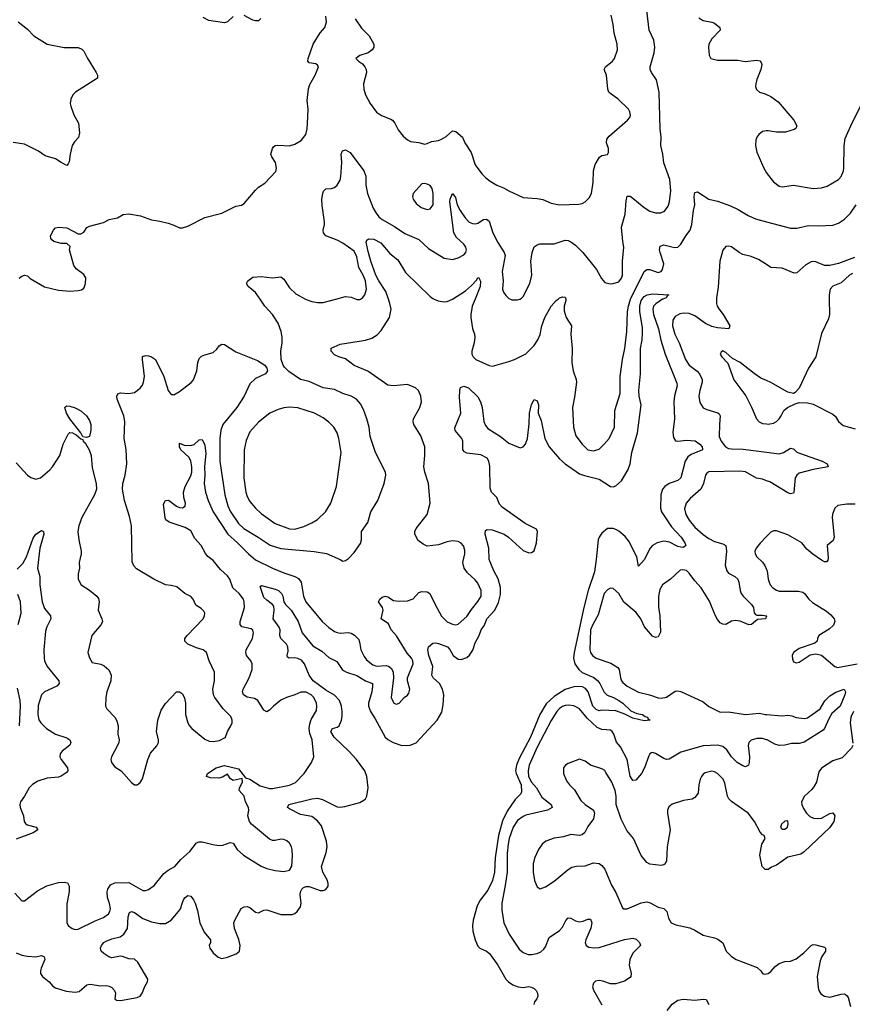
# Model space of a CAD drawing. Header units: inches. Extents: x 1839270 to 1929235, y 762242 to 910350.
# Tile 350 of 362: x 1894695 to 1900609, y 894992 to 901985. Entities that reach past the tile are written whole.
import ezdxf

# ---------------------------------------------------------------- set-up
doc = ezdxf.new("R2010")
doc.units = ezdxf.units.IN
doc.header["$MEASUREMENT"] = 0
for name, color, linetype in [('B8899', 7, 'Continuous'), ('B8990', 7, 'Continuous'), ('B9809', 7, 'Continuous'), ('B9900', 7, 'Continuous')]:
    doc.layers.add(name, color=color, linetype=linetype)

msp = doc.modelspace()

# ---------------------------------------------------------------- linework, layer by layer
at = {"layer": 'B8899', "color": 5}
for points, elevation in [([(1894660.2, 895780.3), (1894710, 895726), (1894730, 895726), (1894822.2, 895797.8), (1894887.8, 895832.2), (1894970, 895857.1), (1895010, 895859), (1895034, 895854), (1895046.4, 895830), (1895046.7, 895790), (1895030, 895706), (1895028.7, 895570), (1895040.4, 895550), (1895068, 895530), (1895090, 895523.1), (1895110, 895524.9), (1895230, 895585.4), (1895290, 895608.5), (1895326.5, 895633.5), (1895335.6, 895650), (1895338.6, 895670), (1895333, 895707), (1895318.8, 895750), (1895316.3, 895790), (1895320.2, 895810), (1895340.8, 895839.2), (1895370, 895854), (1895470, 895855.7), (1895570, 895800.2), (1895590, 895799.1), (1895610, 895807.8), (1895650, 895835.3), (1895719.6, 895920.4), (1895750, 895944.2), (1895795.6, 895970), (1895839.8, 896020.2), (1895902.8, 896077.2), (1895950, 896137.3), (1895970, 896146), (1895990, 896146.4), (1896066.6, 896126.6), (1896110, 896120.3), (1896137.4, 896122.6), (1896190, 896141.3), (1896210, 896136.3), (1896238.7, 896090), (1896284.4, 896050), (1896410, 895971.6), (1896450, 895955.3), (1896510, 895940.9), (1896570, 895935.3), (1896610, 895944.4), (1896628.2, 895971.8), (1896633.5, 896046.5), (1896630.7, 896090), (1896625.1, 896110), (1896610, 896135.1), (1896591.6, 896151.6), (1896570, 896162.6), (1896550, 896165.4), (1896510, 896154.5), (1896490, 896155.3), (1896470, 896164.5), (1896341.6, 896270), (1896326.3, 896290), (1896315.6, 896330), (1896322, 896370), (1896319.3, 896390), (1896299.5, 896430), (1896289.6, 896469.6), (1896253.2, 896510), (1896257.2, 896530), (1896277.2, 896570), (1896275.3, 896595.3), (1896210, 896580.9), (1896191.9, 896591.9), (1896170, 896625.2), (1896136, 896604), (1896110, 896598.2), (1896050, 896599.7), (1896022.7, 896610), (1896029.2, 896630), (1896089.4, 896670), (1896150, 896686.7), (1896250, 896664), (1896299.6, 896599.6), (1896330, 896590.4), (1896403.6, 896543.6), (1896470, 896524.6), (1896490, 896524), (1896610, 896548.8), (1896653.4, 896566.6), (1896714.3, 896630), (1896766.3, 896710), (1896784.7, 896750), (1896773, 896870), (1896754.6, 896914.5), (1896751.3, 896950), (1896755.9, 896984.1), (1896765.8, 897014.2), (1896802, 897078), (1896805.7, 897110), (1896802, 897130), (1896783.5, 897170), (1896765.4, 897190), (1896730, 897207.7), (1896691.5, 897208.5), (1896650, 897189.7), (1896590, 897171.1), (1896550, 897151.1), (1896496.5, 897110), (1896470, 897080.9), (1896450, 897069.4), (1896430, 897080.9), (1896387.3, 897150), (1896362.4, 897162.4), (1896310, 897173.8), (1896283.5, 897190), (1896276.8, 897210), (1896282, 897230), (1896325.1, 897310), (1896346.6, 897370), (1896345.1, 897410), (1896336.3, 897430), (1896306.3, 897470), (1896301.1, 897490), (1896304.4, 897510), (1896347.4, 897590), (1896355.8, 897630), (1896349.7, 897649.7), (1896338, 897658), (1896273.6, 897673.6), (1896261.1, 897690), (1896260.4, 897710), (1896292, 897810), (1896289.8, 897849.8), (1896284, 897870), (1896254.7, 897910), (1896208.6, 897948.6), (1896186.2, 898010), (1896170, 898035.1), (1896120.4, 898080.4), (1896070, 898143.1), (1896032.2, 898172.2), (1896013.8, 898193.8), (1895983.8, 898250), (1895938.8, 898298.8), (1895910, 898354.2), (1895870, 898378.4), (1895755.3, 898415.3), (1895733.1, 898433.1), (1895727.2, 898447.2), (1895717.4, 898542.6), (1895730, 898570.4), (1895752.3, 898572.3), (1895808.6, 898528.6), (1895830, 898519), (1895850, 898518.5), (1895869.8, 898530.2), (1895873.2, 898550), (1895859.5, 898590), (1895859.4, 898630), (1895870.9, 898670), (1895910, 898745.7), (1895916.4, 898770), (1895917.1, 898810), (1895911.2, 898851.2), (1895896.8, 898876.8), (1895840.2, 898930), (1895829, 898951), (1895830, 898978), (1895863.8, 898963.8), (1895910, 898959.7), (1895933.5, 898966.5), (1895970, 898999.5), (1895990, 899002.4), (1896010, 898962.4), (1896017.4, 898902.6), (1896008.2, 898811.8), (1896010.9, 898750), (1896005.2, 898690), (1896013.6, 898630), (1896033.5, 898570), (1896068.6, 898490), (1896172.3, 898330), (1896242.8, 898270), (1896319.4, 898190), (1896370, 898149.4), (1896490.5, 898090), (1896570, 898056.1), (1896650, 898029.2), (1896675.6, 898015.6), (1896694.2, 897990), (1896711.6, 897890), (1896727.9, 897850), (1896842.3, 897710), (1896890, 897668.9), (1896930, 897640.3), (1896950, 897631.6), (1896970, 897628.2), (1897031.2, 897631.2), (1897050, 897627.8), (1897073.9, 897613.9), (1897102.7, 897582.7), (1897111.8, 897551.8), (1897116.9, 897510), (1897141.3, 897461.3), (1897158.2, 897438.2), (1897203, 897403), (1897230, 897392.7), (1897298, 897398), (1897314.1, 897394.1), (1897336.5, 897376.5), (1897347.5, 897350), (1897350.3, 897310), (1897332.7, 897170), (1897351.3, 897130), (1897370, 897123), (1897390, 897130.7), (1897426.6, 897170), (1897450, 897187.7), (1897458.3, 897201.7), (1897466.3, 897230), (1897448.7, 897288.7), (1897448.4, 897310), (1897489.7, 897410), (1897488.2, 897430), (1897477.4, 897450), (1897445.8, 897485.8), (1897370, 897609.7), (1897332.8, 897650), (1897313.4, 897693.4), (1897262.7, 897730), (1897276.8, 897790), (1897270.9, 897810), (1897242.6, 897850), (1897252.1, 897870), (1897270, 897883.8), (1897290, 897890.2), (1897310, 897886.5), (1897350, 897859.1), (1897390, 897854.7), (1897450, 897857.6), (1897490, 897870.3), (1897530, 897915.3), (1897550, 897923.6), (1897590, 897922), (1897609, 897909), (1897645.2, 897830), (1897690, 897747.4), (1897730, 897709.1), (1897770, 897691.5), (1897790, 897687.8), (1897810, 897691.8), (1897870, 897745.3), (1897904.2, 897795.8), (1897950, 897851.4), (1897972.8, 897890), (1897972, 897930), (1897950, 897982.4), (1897930, 898006.9), (1897875.1, 898055.1), (1897850.6, 898090), (1897842.9, 898130), (1897856, 898190), (1897856.6, 898216.6), (1897847.1, 898247.1), (1897830, 898267), (1897810, 898278), (1897770, 898284), (1897730, 898276.4), (1897670, 898254), (1897590, 898246), (1897560.1, 898260.1), (1897525.4, 898285.4), (1897500.9, 898330), (1897500.9, 898350), (1897512, 898370), (1897589.6, 898470), (1897609.7, 898550.3), (1897598.3, 898690), (1897572.3, 898770), (1897566, 898810), (1897572.6, 898890), (1897571.3, 898950), (1897543.5, 899030), (1897495.1, 899110), (1897489.7, 899130), (1897491.6, 899150), (1897538, 899230), (1897549.4, 899270), (1897544.5, 899310), (1897526.6, 899350), (1897505.2, 899370), (1897450, 899393.3), (1897350, 899384.7), (1897310, 899387.8), (1897168.1, 899488.1), (1897069.4, 899529.4), (1897010, 899576.1), (1896962.7, 899590), (1896930, 899605.4), (1896907.8, 899630), (1896907.9, 899652.1), (1896970, 899679.5), (1897150, 899707.9), (1897196.3, 899723.7), (1897232.9, 899747.1), (1897262.7, 899777.3), (1897320.5, 899870), (1897332.4, 899927.6), (1897324.8, 899970), (1897314.2, 900000)], 640), ([(1894670, 898837.1), (1894750, 898750.4), (1894772.8, 898732.8), (1894810, 898721.1), (1894842.7, 898730), (1894910, 898787.2), (1894928.2, 898810), (1894979.1, 898890), (1895003.9, 898970), (1895038.3, 899041.7), (1895050, 899052.4), (1895070.4, 899050.4), (1895097, 899037), (1895130, 899008), (1895142.8, 899002.8), (1895146, 898990), (1895158.7, 898978.7), (1895188.9, 898930), (1895202.3, 898890), (1895210, 898801), (1895238.7, 898690), (1895239.5, 898650), (1895227.2, 898610), (1895136, 898450), (1895116, 898390), (1895108.5, 898350), (1895114, 898290), (1895130.4, 898210), (1895130.4, 898190), (1895116.4, 898130), (1895118.7, 898090), (1895110.4, 898050), (1895110.4, 898010), (1895130.6, 897970), (1895190, 897932.4), (1895242, 897890), (1895254.6, 897874.6), (1895258.4, 897850), (1895252.7, 897790), (1895279.3, 897730), (1895283, 897710), (1895273.4, 897690), (1895207.7, 897610), (1895178, 897490), (1895190, 897451.3), (1895210, 897418.8), (1895270, 897406.7), (1895295.9, 897395.9), (1895327.9, 897367.9), (1895345.3, 897330), (1895341.7, 897290), (1895314, 897210), (1895306.4, 897170), (1895304.9, 897110), (1895314, 897090), (1895371.5, 897031.5), (1895385.1, 897005.1), (1895393.4, 896970), (1895391.8, 896910), (1895400.4, 896870), (1895399.3, 896850), (1895390.4, 896830), (1895346, 896750), (1895341.6, 896730), (1895346, 896710), (1895370, 896679.1), (1895415.5, 896650), (1895490, 896566), (1895510, 896551), (1895530, 896550.8), (1895550, 896566), (1895567.7, 896592.3), (1895604.2, 896730), (1895623.8, 896776.2), (1895670, 896826.8), (1895680.9, 896850), (1895680.7, 896870), (1895667.6, 896930), (1895675.8, 897010), (1895700.1, 897079.9), (1895730, 897127.3), (1895809.2, 897210), (1895830, 897210.5), (1895850, 897197.3), (1895866, 897166), (1895872.4, 897130), (1895872.6, 897050), (1895890, 896990.7), (1895900.8, 896970), (1895917, 896950), (1896010, 896873.7), (1896041.1, 896861.1), (1896070, 896858.5), (1896114.2, 896865.8), (1896150, 896883.1), (1896157.6, 896890), (1896171.1, 896930), (1896195.3, 896970), (1896203.5, 896990), (1896205.1, 897010), (1896195.4, 897035.4), (1896140.5, 897090), (1896081, 897170), (1896070.8, 897190), (1896066, 897230), (1896078.4, 897290), (1896078.2, 897350), (1896041.6, 897430), (1896022, 897490), (1895999, 897510), (1895950, 897523.5), (1895889.8, 897549.8), (1895867.8, 897570), (1895867.6, 897590), (1895883.6, 897610), (1895998.9, 897730), (1896008, 897750), (1896009.6, 897769.6), (1896003, 897783), (1895983.3, 897803.3), (1895946.5, 897826.5), (1895926.6, 897870), (1895910, 897888), (1895868.5, 897908.5), (1895810, 897956), (1895770, 897966.6), (1895730, 897969.6), (1895647, 898010), (1895525.2, 898085.2), (1895505.2, 898105.2), (1895494.3, 898134.3), (1895489.8, 898389.8), (1895475.2, 898455.2), (1895439.5, 898570), (1895425.1, 898650), (1895426.3, 898690), (1895443, 898750), (1895456.4, 898830), (1895450.8, 898930.8), (1895437.4, 899010), (1895442, 899130), (1895434.3, 899170), (1895387.6, 899290), (1895384.5, 899310), (1895392.3, 899327.7), (1895410, 899335.5), (1895470, 899330.4), (1895510, 899337.1), (1895550, 899366.7), (1895567.1, 899390), (1895575.3, 899410), (1895580.3, 899450), (1895566.3, 899570), (1895567.8, 899592.2), (1895590, 899599.1), (1895610, 899596.4), (1895630.8, 899590), (1895659.1, 899570), (1895718.7, 899450), (1895750, 899351), (1895770, 899322.8), (1895781.4, 899321.4), (1895790, 899320.7), (1895830, 899344.9), (1895912.1, 899407.9), (1895930, 899427.7), (1895953.6, 899490), (1895959.5, 899550), (1895970, 899578.8), (1895986.2, 899593.8), (1896010, 899604.9), (1896070, 899620.7), (1896095.3, 899644.7), (1896111.9, 899668.1), (1896130, 899680.7), (1896150, 899678), (1896230, 899625.7), (1896384.5, 899564.5), (1896436, 899530), (1896451, 899510), (1896454.8, 899490), (1896441, 899470), (1896370, 899437), (1896330, 899398), (1896290.2, 899310), (1896236.1, 899230), (1896138.2, 899110), (1896124, 899070), (1896116.8, 899010), (1896116.2, 898850), (1896152.5, 898610), (1896172, 898532), (1896190, 898492.8), (1896250, 898407.1), (1896286.7, 898370), (1896388.9, 898310), (1896473.2, 898253.2), (1896550, 898228.9), (1896786.6, 898206.6), (1896873.8, 898193.8), (1896970.7, 898150.7), (1896990, 898138), (1897010, 898144.7), (1897030, 898158), (1897070, 898200.7), (1897115.2, 898264.8), (1897121.6, 898290), (1897121.6, 898350), (1897166.5, 898413.5), (1897189.7, 898490), (1897239.6, 898570), (1897282.4, 898690), (1897295.6, 898750), (1897292, 898770), (1897223.1, 898910), (1897184.1, 899024.1), (1897176, 899090), (1897161.5, 899150), (1897136.1, 899216.1), (1897115.1, 899255.1), (1897086, 899290), (1897050, 899310.9), (1896990, 899328.7), (1896930, 899358.7), (1896850, 899370.8), (1896750, 899415.6), (1896689.9, 899429.9), (1896606.3, 899486.3), (1896576.3, 899516.3), (1896566, 899530), (1896552, 899570), (1896549.6, 899629.6), (1896559.7, 899690), (1896558.3, 899730), (1896552.1, 899770), (1896529.8, 899830), (1896491.2, 899891.2), (1896436.8, 899950), (1896402.7, 900000)], 660), ([(1894670, 895358.2), (1894710, 895341), (1894750, 895332.3), (1894810, 895328.1), (1894850, 895337), (1894868.7, 895328.7), (1894873.6, 895310), (1894847.1, 895247.1), (1894842, 895230), (1894843.6, 895210), (1894855.8, 895190), (1894903.7, 895150), (1894930, 895121.1), (1894949.3, 895109.3), (1895025.1, 895085.1), (1895090, 895077.1), (1895117.8, 895082.2), (1895172.7, 895130), (1895193.5, 895133.5), (1895270, 895123.5), (1895310, 895124.5), (1895330, 895120.7), (1895348.5, 895110), (1895369, 895090), (1895374.2, 895070), (1895370.3, 895030.3), (1895381.5, 895021.5), (1895410, 895019.3), (1895530, 895039.5), (1895550.8, 895050), (1895565.5, 895070), (1895582.6, 895117.4), (1895602.8, 895150), (1895605.1, 895170), (1895535, 895290), (1895510, 895311.3), (1895470, 895313.6), (1895425.2, 895330), (1895410, 895332.5), (1895350, 895320.8), (1895329.1, 895329.1), (1895291.9, 895351.9), (1895273.6, 895370), (1895268, 895390), (1895275.4, 895410), (1895293, 895430), (1895310, 895439.7), (1895350, 895457.6), (1895408.6, 895471.4), (1895435.1, 895490), (1895459.5, 895530), (1895466.1, 895613.9), (1895475.7, 895644.3), (1895490, 895651.1), (1895510, 895642.7), (1895570, 895601.9), (1895630, 895577.6), (1895690, 895564.4), (1895730, 895566.5), (1895770, 895590.3), (1895823.9, 895650), (1895837.2, 895670), (1895850, 895714.8), (1895861.7, 895738.3), (1895870, 895750.8), (1895890, 895764), (1895910, 895759.1), (1895930, 895734), (1895941.5, 895710), (1895957.5, 895657.5), (1895974.7, 895570), (1896005, 895505), (1896050.2, 895450), (1896050.3, 895430), (1896041.1, 895410), (1896045.7, 895390), (1896070, 895357.6), (1896105.5, 895325.5), (1896130, 895318), (1896170, 895326.3), (1896232.7, 895350), (1896255.1, 895370), (1896260.3, 895410), (1896252.3, 895452.3), (1896220.5, 895530), (1896216.2, 895570), (1896222, 895590), (1896268.7, 895671.3), (1896290, 895684.6), (1896310, 895686.3), (1896330, 895678.7), (1896370, 895647), (1896390, 895640.4), (1896430, 895661.1), (1896450, 895663.6), (1896550, 895630.2), (1896630, 895629), (1896650, 895636.9), (1896666.3, 895650), (1896690, 895683.8), (1896694, 895710), (1896686.4, 895770), (1896688.5, 895790), (1896697.7, 895810), (1896710, 895820.9), (1896730, 895828.8), (1896750, 895828.3), (1896830, 895800.2), (1896850, 895799), (1896870, 895806), (1896885.1, 895830), (1896886.6, 895850), (1896880.5, 895870), (1896848.3, 895930), (1896837.3, 895970), (1896872.1, 896070), (1896878.2, 896110), (1896874, 896150), (1896838, 896258), (1896810, 896293.6), (1896770, 896324.6), (1896690, 896339.8), (1896610, 896379.7), (1896596.9, 896390), (1896606, 896410), (1896770, 896450.2), (1896810, 896455.5), (1896845.9, 896445.9), (1896950, 896394.9), (1896970, 896392.2), (1897003.3, 896396.7), (1897110, 896423.8), (1897139.1, 896440.9), (1897150, 896451), (1897159.5, 896470), (1897171, 896529), (1897160.3, 896610), (1897145.1, 896650), (1897086.6, 896730), (1897033.6, 896790), (1896928.6, 896888.6), (1896905.7, 896930), (1896916.2, 896950), (1896950, 896960.6), (1896963.5, 896970), (1896980.2, 897010), (1896985.1, 897034.9), (1896984.5, 897070), (1896980.4, 897110), (1896967.1, 897150), (1896930, 897187.8), (1896870, 897221.6), (1896779.3, 897290), (1896751.6, 897330), (1896716.9, 897410), (1896695.3, 897435.3), (1896670, 897448.7), (1896648, 897452), (1896609.1, 897449.1), (1896597.7, 897457.7), (1896595.1, 897470), (1896601.2, 897498.8), (1896600.2, 897530), (1896589.8, 897550), (1896550.6, 897590), (1896543.2, 897610), (1896543.8, 897650), (1896538.4, 897670), (1896494.8, 897730), (1896502, 897790), (1896498.9, 897818.9), (1896491.2, 897831.2), (1896450, 897860.9), (1896430, 897881.2), (1896401.7, 897958.3), (1896412.9, 897967.1), (1896510, 897939.5), (1896532.2, 897930), (1896554.3, 897910), (1896563.8, 897890), (1896570.2, 897850), (1896583.6, 897830), (1896622.7, 897790), (1896672.8, 897710), (1896701.4, 897630), (1896777.1, 897537.1), (1896839.7, 897499.7), (1896890, 897453.8), (1896946.7, 897426.7), (1896985.9, 897370), (1896999.5, 897359.5), (1897016.9, 897350), (1897090, 897327.4), (1897150, 897290.1), (1897199.8, 897270), (1897201.7, 897250), (1897196.5, 897210), (1897171.5, 897130), (1897172.5, 897110), (1897185.7, 897070), (1897218.7, 897018.7), (1897290, 896888.9), (1897310, 896871.5), (1897348.2, 896850), (1897410, 896830.2), (1897467.7, 896832.3), (1897510.8, 896849.2), (1897661.1, 897010), (1897693.2, 897066.8), (1897702.6, 897117.4), (1897707, 897190), (1897698.5, 897230), (1897675.4, 897270), (1897631.8, 897310), (1897622.9, 897330), (1897629.9, 897390), (1897599.9, 897470), (1897593.6, 897510), (1897598, 897530), (1897630, 897555.7), (1897650, 897558.2), (1897670, 897554.6), (1897732.7, 897530), (1897751.1, 897511.1), (1897773.2, 897470), (1897810, 897442.7), (1897830, 897439.8), (1897870, 897454), (1897890, 897471.3), (1897914.1, 897505.9), (1897930, 897558.4), (1897959.4, 897610), (1897973.6, 897650), (1897996.4, 897683.6), (1898012.4, 897730), (1898068.7, 897791.3), (1898095.3, 897844.7), (1898110, 897901), (1898110, 897952), (1898092.4, 898012.4), (1898062.6, 898070), (1898029.8, 898150), (1898026, 898230), (1898002, 898330), (1898002.6, 898357.4), (1898016.2, 898363.8), (1898050, 898360.6), (1898135.2, 898330), (1898165.8, 898310), (1898270, 898213.5), (1898310, 898198.5), (1898330, 898199.7), (1898350, 898213.1), (1898366.1, 898270), (1898373.7, 898350), (1898366.1, 898366.1), (1898285.2, 898405.2), (1898121.5, 898521.4), (1898103.4, 898543.4), (1898083.9, 898590), (1898045, 898630), (1898037.6, 898657.6), (1898033.2, 898813.2), (1898026.6, 898850), (1898015.1, 898870), (1897970, 898892.9), (1897870, 898906.6), (1897854.9, 898914.9), (1897841.3, 898930), (1897841.3, 898990), (1897834.6, 899010), (1897787.8, 899067.8), (1897785.8, 899085.8), (1897829, 899190), (1897818.9, 899301.1), (1897820.9, 899350), (1897826.8, 899373.2), (1897850, 899381), (1897882, 899370), (1897950, 899305.5), (1897968.8, 899270), (1897979.6, 899230), (1897991, 899130), (1898002.5, 899102.5), (1898020.9, 899080.9), (1898110, 899024.8), (1898170, 898975.9), (1898250, 898943.2), (1898270, 898951.3), (1898286.2, 898970), (1898302.4, 899010), (1898314.6, 899114.5), (1898316.4, 899190), (1898330, 899251), (1898350, 899286.8), (1898370, 899277.3), (1898378.9, 899250), (1898378.3, 899190), (1898397.8, 899137.8), (1898423.8, 899010), (1898454.5, 898950), (1898530, 898865.8), (1898570, 898830.2), (1898670, 898759.7), (1898706.1, 898746.1), (1898810, 898720.2), (1898890, 898669.3), (1898910, 898666.2), (1898930, 898672.8), (1898969.8, 898710), (1899016.8, 898790), (1899030.5, 898830), (1899043.8, 898910), (1899083.6, 899050), (1899107.9, 899250), (1899093.9, 899310), (1899091.4, 899351.4), (1899104.5, 899470), (1899104.1, 899650), (1899116, 899710), (1899118.6, 899758.6), (1899117.9, 899797.9), (1899100.2, 899910), (1899098.7, 899950), (1899107.9, 899990), (1899116, 900000)], 620), ([(1896725.2, 900000), (1896730, 899997.4), (1896770, 899983.7), (1896810, 899976.4), (1896850, 899974.9), (1896940.2, 900000)], 660), ([(1897084.4, 900000), (1897090, 899997.6), (1897110, 899997.6), (1897114.4, 900000)], 660), ([(1897638.9, 900000), (1897668.1, 899988.1), (1897710, 899980.8), (1897730, 899983.6), (1897768.6, 900000)], 640), ([(1897929.4, 900000), (1897909.2, 899950), (1897899.5, 899890), (1897898, 899870), (1897910.4, 899790.4), (1897925.5, 899750), (1897928, 899730), (1897923.8, 899690), (1897906.4, 899630), (1897906.4, 899610), (1897915.5, 899590), (1897934, 899570), (1898030, 899528.4), (1898050, 899524.4), (1898070, 899528.4), (1898170, 899557.6), (1898210, 899570.3), (1898290, 899610.4), (1898349.7, 899670), (1898374.8, 899710), (1898391.5, 899748.5), (1898403.5, 899810), (1898425.3, 899870), (1898469.7, 899950), (1898505.1, 899990), (1898518.9, 900000)], 640), ([(1899263.7, 900000), (1899261.1, 899998.9), (1899212.8, 899967.2), (1899197.7, 899950), (1899192.5, 899927.5), (1899196.8, 899890), (1899231.4, 899790), (1899248.5, 899708.5), (1899279.6, 899610), (1899362.7, 899402.7), (1899363.5, 899383.5), (1899346.3, 899313.7), (1899341.4, 899270), (1899346.4, 899150), (1899332.8, 899052.8), (1899337.7, 899017.7), (1899352.6, 898992.6), (1899370, 898990.2), (1899430, 898998.3), (1899492.5, 898992.5), (1899525.7, 898970), (1899542.6, 898950), (1899544.9, 898935.1), (1899544.9, 898930), (1899463, 898897), (1899439.5, 898880.5), (1899422.1, 898850), (1899390.1, 898729.9), (1899368.2, 898711.8), (1899308.8, 898690), (1899276.1, 898670), (1899261.5, 898650), (1899249.4, 898610), (1899245.6, 898514.4), (1899253.7, 898490), (1899323.7, 898383.7), (1899392.8, 898310), (1899419.6, 898270), (1899426, 898250), (1899410, 898236.9), (1899390, 898238.7), (1899370, 898243.4), (1899310, 898272.7), (1899270, 898282), (1899223.1, 898270), (1899190.3, 898250), (1899172.7, 898230), (1899130, 898149.5), (1899090, 898104), (1899078.7, 898170), (1899020.9, 898280.9), (1898995.2, 898315.2), (1898950, 898351.6), (1898930, 898364.4), (1898909.2, 898370.8), (1898869.4, 898370.6), (1898830, 898338.3), (1898810.1, 898309.9), (1898803.2, 898290), (1898790.1, 898149.9), (1898776.6, 898063.4), (1898733.4, 897930), (1898702.4, 897810), (1898632, 897490), (1898628, 897450), (1898638.2, 897410), (1898665.2, 897370), (1898690, 897349), (1898772, 897312), (1898801.7, 897290), (1898816.4, 897270), (1898847.3, 897207.3), (1898866.4, 897186.4), (1898911.8, 897170), (1898950.2, 897150), (1898979, 897130), (1899036.3, 897076.3), (1899077.8, 897057.8), (1899118.8, 897050), (1899136.5, 897036.5), (1899154.8, 897030), (1899158, 897018), (1899172, 897010), (1899130, 897003.7), (1899050, 897023.1), (1898993.3, 897053.3), (1898930, 897076.9), (1898830, 897079.7), (1898810, 897075.6), (1898790, 897084.7), (1898766.7, 897110), (1898731.5, 897210), (1898714, 897234), (1898687.9, 897247.9), (1898630, 897247), (1898570, 897227.6), (1898490, 897177.5), (1898434.2, 897125.8), (1898390, 897050.8), (1898324, 896890), (1898241.6, 896738.4), (1898223, 896690), (1898217.5, 896650), (1898220.8, 896630), (1898256, 896550), (1898259.3, 896500.7), (1898253.3, 896486.7), (1898213.8, 896446.2), (1898156.7, 896363.3), (1898125, 896295), (1898095, 896190), (1898071.7, 896031.7), (1898066.3, 895930), (1898053.3, 895870), (1898018.9, 895801.1), (1897965.8, 895730), (1897943.7, 895690), (1897915, 895590), (1897911.1, 895550), (1897914.3, 895510), (1897930.1, 895450), (1897950, 895403.9), (1897963.2, 895390), (1898010, 895367.8), (1898031.5, 895351.4), (1898091.5, 895270), (1898147.8, 895170), (1898167.2, 895150), (1898198, 895130), (1898235.4, 895115.4), (1898270, 895111.3), (1898310, 895117), (1898330, 895114.4), (1898350, 895103.5), (1898362.3, 895090), (1898372.2, 895070), (1898374.5, 895050), (1898368.7, 895031.3), (1898351.3, 895008.7), (1898347.5, 894990)], 620), ([(1898181, 900000), (1898190, 899995.5), (1898230, 899995.5), (1898247.4, 900000)], 660), ([(1898572.8, 900000), (1898574.9, 899990), (1898562, 899950), (1898562.6, 899917.4), (1898577.4, 899870), (1898614.3, 899810), (1898610.2, 899750), (1898619.7, 899650), (1898617.6, 899550), (1898626, 899490), (1898646.4, 899430), (1898648.5, 899410), (1898635.6, 899304.4), (1898620.3, 899230), (1898628.8, 899090), (1898646, 899030), (1898688.8, 898970), (1898730, 898930.4), (1898770, 898921.5), (1898810, 898935.3), (1898845.6, 898970), (1898880.7, 899010), (1898919.8, 899090), (1898922.3, 899210), (1898960.3, 899330), (1898959.8, 899450), (1898976.2, 899570), (1898992.8, 899650), (1899007.7, 899770), (1899010.8, 899910), (1899017.8, 899950), (1899034.1, 900000)], 640), ([(1899644.5, 900000), (1899644.8, 899970), (1899648.9, 899950), (1899660.2, 899930), (1899690.2, 899890), (1899739.3, 899810), (1899731.3, 899790), (1899650, 899796.5), (1899610, 899806.5), (1899566.8, 899826.8), (1899490, 899882), (1899450, 899897.3), (1899410, 899901.2), (1899383.5, 899896.5), (1899350, 899876.9), (1899333.8, 899850), (1899332.2, 899810), (1899347.8, 899750), (1899378.2, 899690), (1899423.6, 899570), (1899450.3, 899530), (1899507.4, 899487.4), (1899523.6, 899470), (1899542.2, 899430), (1899543.2, 899410), (1899525.7, 899350), (1899519.6, 899310), (1899524.7, 899264.7), (1899550, 899228.5), (1899575.1, 899215.1), (1899652.6, 899192.6), (1899664.1, 899184.1), (1899671.1, 899171.1), (1899665, 899110), (1899664.1, 899024.1), (1899676.2, 898990), (1899707.6, 898950), (1899730, 898939.3), (1899750, 898936.3), (1899833.5, 898933.5), (1900000, 898913)], 640), ([(1900000, 899421.7), (1899959.6, 899439.6), (1899910.8, 899470.8), (1899812, 899550), (1899758, 899578), (1899710, 899620.9), (1899690, 899631.8), (1899676, 899624), (1899671, 899610), (1899682, 899590), (1899724.7, 899544.7), (1899767.5, 899427.5), (1899852.9, 899312.9), (1899893.7, 899233.7), (1899928.2, 899150), (1899947.7, 899127.7), (1899970, 899117.1), (1900000, 899113.8)], 660), ([(1900000, 898709.6), (1899970, 898720.2), (1899928.3, 898728.3), (1899850, 898772.2), (1899810, 898778.5), (1899590, 898773.5), (1899575.3, 898764.7), (1899565.2, 898750), (1899552.2, 898690), (1899533.6, 898650), (1899455.8, 898584.2), (1899429.2, 898550), (1899417.7, 898510), (1899426, 898470), (1899450, 898430.2), (1899490, 898380.6), (1899548.7, 898328.7), (1899590, 898299.3), (1899630, 898279.7), (1899690, 898263.1), (1899710, 898250.4), (1899714.7, 898210), (1899706.5, 898110), (1899717.6, 898070), (1899730, 898053), (1899774, 898030), (1899794.4, 898010), (1899802, 897990), (1899811.3, 897930), (1899819.6, 897910), (1899832.7, 897890), (1899893.4, 897830), (1899907.2, 897810), (1899912.7, 897772.7), (1899920.5, 897760.5), (1899930, 897754.8), (1899970, 897756.4), (1900000, 897750.2)], 640), ([(1894677.5, 898082.5), (1894717.1, 898122.9), (1894742, 898170), (1894790, 898302), (1894810, 898330.4), (1894850, 898357.3), (1894864.7, 898350), (1894865.5, 898330), (1894836.9, 898230), (1894822, 898090), (1894836.9, 898030), (1894838.4, 897970), (1894854.7, 897850), (1894870, 897802), (1894912.7, 897750), (1894915.5, 897730), (1894887.8, 897672.2), (1894879.1, 897640.9), (1894866.5, 897510), (1894867.7, 897450), (1894871.6, 897430), (1894889.1, 897390), (1894972, 897290), (1894975.3, 897270), (1894959.5, 897250), (1894870, 897211.8), (1894850.2, 897190), (1894825.5, 897114.5), (1894824.7, 897050), (1894831.7, 897011.7), (1894843.9, 896990), (1894885.5, 896950), (1894950, 896910.9), (1895030, 896883.9), (1895051.1, 896870), (1895057.2, 896850), (1895050, 896832), (1894997.6, 896790), (1894982.4, 896770), (1894979.5, 896750), (1894988.7, 896730), (1895033.7, 896670), (1895036.3, 896650), (1895024.6, 896635.4), (1894988.5, 896611.5), (1894970, 896605.3), (1894890, 896597.2), (1894824.4, 896575.6), (1894786.2, 896553.8), (1894761.1, 896530), (1894729.1, 896470), (1894699.6, 896430), (1894694.9, 896410), (1894698.3, 896390), (1894721.1, 896330), (1894726.7, 896290), (1894734.9, 896274.9), (1894747.3, 896267.3), (1894810.8, 896250), (1894823.8, 896230), (1894790.4, 896210), (1894670, 896164.1)], 640), ([(1900000, 898313.1), (1899954.2, 898265.8), (1899925.5, 898230), (1899915.5, 898210), (1899919.3, 898190), (1899930.6, 898170), (1899971.5, 898131.5), (1899988.1, 898108.1), (1900000, 898079.6)], 660), ([(1900000, 897747.8), (1899992, 897730), (1899935.9, 897724.1), (1899892, 897690), (1899873.7, 897686.3), (1899812.5, 897712.5), (1899777.5, 897717.5), (1899750, 897712.3), (1899710, 897689.2), (1899690, 897691.6), (1899670, 897701.6), (1899650, 897725.6), (1899635, 897755), (1899594.2, 897854.2), (1899535, 897950), (1899490, 898000.2), (1899450, 898054.4), (1899430, 898071.4), (1899402, 898078), (1899385, 898075), (1899318, 898010), (1899261.3, 897970), (1899241.8, 897938.2), (1899231.3, 897890), (1899231, 897811), (1899240.7, 897750), (1899245.3, 897634.7), (1899230, 897602), (1899210, 897596.2), (1899190, 897606.6), (1899132.7, 897672.7), (1899106.8, 897730), (1899073.2, 897773.2), (1898986.7, 897846.7), (1898949.7, 897909.7), (1898910, 897943.7), (1898890, 897947), (1898870, 897936.3), (1898846.8, 897910), (1898802.9, 897757.1), (1898766.1, 897690), (1898749.7, 897650), (1898745.1, 897510), (1898750.2, 897490), (1898764.4, 897470), (1898790.2, 897450.2), (1898893.6, 897413.6), (1898943.4, 897383.4), (1898952.9, 897370), (1898962.8, 897310), (1898969.1, 897290), (1898978.1, 897278.1), (1899010, 897251.3), (1899090, 897208.6), (1899167.3, 897190), (1899230, 897167.2), (1899250, 897165.7), (1899290, 897172.4), (1899350, 897214.4), (1899370, 897217), (1899390, 897213.1), (1899550, 897140.3), (1899590, 897105.8), (1899670, 897067.2), (1899730, 897069.6), (1899850, 897049.6), (1899950, 897058.4), (1899990, 897050.1), (1900000, 897049.3)], 640), ([(1894684.6, 897690), (1894704.6, 897770), (1894699.5, 897850), (1894682.3, 897902.3)], 640), ([(1894676.5, 897236.5), (1894695, 897150), (1894698.8, 897110), (1894690.2, 896970.2)], 620), ([(1900000, 896871), (1899970, 896879.4), (1899930, 896879.9), (1899890, 896867.4), (1899872.6, 896850), (1899868, 896830), (1899878.7, 896750), (1899875.8, 896710), (1899870.2, 896689.8), (1899850, 896678.4), (1899830, 896684.2), (1899790, 896709.7), (1899750, 896748.4), (1899718.4, 896798.4), (1899690, 896822.6), (1899650, 896831.1), (1899550, 896826.4), (1899390, 896781.7), (1899307.3, 896732.7), (1899290, 896730.8), (1899270, 896736.5), (1899210, 896772.7), (1899190, 896779.7), (1899182.4, 896777.6), (1899170, 896769.6), (1899163.5, 896756.5), (1899131.6, 896670), (1899110.9, 896630), (1899070, 896582.6), (1899050, 896580.5), (1899030, 896612.7), (1899008.4, 896730), (1898961.1, 896821.1), (1898932.7, 896852.7), (1898914.8, 896910), (1898902.7, 896930), (1898890, 896939.4), (1898830, 896943.7), (1898797.4, 896957.4), (1898724.8, 897024.8), (1898672, 897090), (1898650, 897102.8), (1898630, 897110.7), (1898595.1, 897115.1), (1898570, 897112.9), (1898550, 897105.6), (1898528.2, 897091.8), (1898510, 897071.6), (1898470, 897006.4), (1898370, 896818.4), (1898313, 896690), (1898305.2, 896650), (1898309.1, 896610), (1898329.5, 896570), (1898365, 896530), (1898403.6, 896463.6), (1898470.3, 896410), (1898477.6, 896390), (1898444, 896370), (1898290, 896334.2), (1898270, 896326), (1898230, 896296.5), (1898199.5, 896250), (1898172.4, 896170), (1898163.5, 896130), (1898158.3, 896061.7), (1898157.3, 895930), (1898144.1, 895835.9), (1898119, 895710), (1898119.3, 895659.3), (1898134, 895570), (1898170.2, 895490.2), (1898243.1, 895383.1), (1898270, 895360.3), (1898306.3, 895346.3), (1898330, 895344.9), (1898370, 895353.4), (1898395.3, 895364.7), (1898418, 895382), (1898430, 895399.1), (1898455.1, 895464.9), (1898530, 895516.4), (1898550, 895540.5), (1898573.5, 895586.5), (1898590, 895605.5), (1898610, 895602.4), (1898643.5, 895583.5), (1898670, 895577.8), (1898697.6, 895582.4), (1898730, 895596.4), (1898750, 895596.3), (1898757.7, 895570), (1898751.6, 895531.6), (1898716.5, 895450), (1898712, 895430), (1898717.1, 895410), (1898736.5, 895396.5), (1898772.1, 895392.1), (1898810, 895395.2), (1898990, 895452.7), (1899050, 895460.9), (1899074.1, 895454.1), (1899097.6, 895430), (1899103.8, 895410), (1899050, 895355.1), (1899028.9, 895310), (1899024.2, 895270), (1899038.7, 895210), (1899036.4, 895190), (1899030, 895180.9), (1898990, 895155.1), (1898930, 895136.3), (1898890, 895138), (1898837, 895157), (1898810, 895161.3), (1898785.2, 895154.7), (1898770, 895141.2), (1898764.2, 895115.8), (1898770, 895091), (1898830, 894987.7)], 640), ([(1900000, 895949.1), (1899989.3, 895949.3), (1899969.2, 895970), (1899952.7, 896050), (1899967, 896130), (1899989, 896170), (1899982, 896190), (1899970, 896196), (1899954.9, 896214.9), (1899914.8, 896290), (1899868.4, 896348.4), (1899750.8, 896430.8), (1899731.5, 896450), (1899722.6, 896470), (1899703, 896563), (1899690.9, 896590), (1899650, 896629.7), (1899630, 896642), (1899610, 896646.6), (1899564, 896636), (1899550, 896627), (1899536.4, 896610), (1899527, 896590), (1899517.6, 896550), (1899514.9, 896490), (1899490, 896460.9), (1899470, 896449.6), (1899410, 896438.5), (1899328, 896412), (1899305.8, 896394.2), (1899296.9, 896370), (1899295.8, 896350), (1899314.9, 896230), (1899294, 896110), (1899288.4, 896010), (1899279.1, 895990), (1899270, 895982.9), (1899250, 895978), (1899170, 895987.3), (1899150, 895998.4), (1899107.9, 896047.9), (1899055.4, 896170), (1899006.9, 896226.8), (1898965.8, 896305.8), (1898930.6, 896410), (1898930.6, 896470), (1898925.4, 896510), (1898899.7, 896570), (1898859, 896639), (1898850, 896651.3), (1898830, 896664.7), (1898750, 896689.6), (1898710, 896718.4), (1898670, 896732), (1898590, 896702.7), (1898571, 896690), (1898557.3, 896670), (1898558, 896630), (1898579.2, 896579.2), (1898600.4, 896550), (1898635.5, 896515.5), (1898679.4, 896439.4), (1898710, 896411.5), (1898770.1, 896370.1), (1898778.2, 896350), (1898770.2, 896310), (1898730, 896254.7), (1898708.6, 896211.4), (1898690, 896194), (1898670, 896190.9), (1898610, 896197.2), (1898558, 896182), (1898490, 896172.4), (1898430.7, 896150), (1898405.5, 896130), (1898379.3, 896090), (1898352.4, 896030), (1898342, 895990), (1898342, 895930), (1898352, 895872), (1898370, 895826), (1898391, 895811), (1898430, 895826), (1898490, 895866.3), (1898590, 895948.5), (1898615.6, 895964.4), (1898650, 895972.7), (1898710, 895974.9), (1898770, 895996.3), (1898810.6, 895990.6), (1898830, 895978), (1898850, 895952), (1898898, 895838), (1898930, 895786), (1898976.8, 895676.8), (1898984.7, 895670), (1899010.6, 895670.6), (1899110, 895711.5), (1899150, 895718.3), (1899172.4, 895712.4), (1899230, 895682.4), (1899270, 895673), (1899290.3, 895650.3), (1899302.9, 895602.9), (1899322, 895570), (1899356, 895556), (1899454.9, 895534.9), (1899490, 895519), (1899550, 895482), (1899630, 895463.7), (1899654, 895454), (1899688.8, 895428.8), (1899712.7, 895370), (1899750.4, 895330), (1899784, 895310), (1899932.1, 895252.1), (1899958, 895230), (1899971, 895211), (1899985.4, 895205.4), (1900000, 895208.6)], 660), ([(1899293.3, 894946.7), (1899330, 894991.6), (1899370, 895021.7), (1899410, 895027.4), (1899490, 895020.2), (1899550, 895028.7), (1899570, 895025.5), (1899590, 894991)], 640)]:
    msp.add_lwpolyline(points, dxfattribs=dict(at, elevation=elevation))
for points, elevation in [([(1895170, 899016), (1895142.7, 899022.7), (1895129.2, 899050), (1895051.6, 899150), (1895028, 899190), (1895015.3, 899230), (1895023.2, 899236.8), (1895030, 899241), (1895050, 899239.1), (1895090, 899228.2), (1895130, 899205.5), (1895168.2, 899170), (1895190, 899138.8), (1895200.4, 899110), (1895200.5, 899070), (1895190, 899025.2)], 660), ([(1896610, 899232), (1896570, 899227.1), (1896530, 899216), (1896470.9, 899189.1), (1896390, 899126.9), (1896330, 899056.9), (1896304.5, 898995.5), (1896290.2, 898930.2), (1896287.1, 898730), (1896301.2, 898630), (1896310, 898598), (1896330, 898562.6), (1896370, 898514.6), (1896410, 898477.8), (1896510, 898407), (1896610, 898367.5), (1896650, 898366.4), (1896714.1, 898385.9), (1896770, 898410.3), (1896810, 898434), (1896867.8, 898490), (1896905.4, 898550), (1896944.8, 898670), (1896977.3, 898910), (1896961.7, 899010), (1896950, 899049.2), (1896926, 899090), (1896890, 899125.1), (1896850, 899157.4), (1896789.3, 899190), (1896670, 899227.4)], 680)]:
    msp.add_lwpolyline(points, close=True, dxfattribs=dict(at, elevation=elevation))
at = {"layer": 'B8990', "color": 5}
for points, elevation in [([(1898247.4, 900000), (1898250, 900000.7), (1898261.2, 900010), (1898270, 900018.8), (1898318.7, 900110), (1898331.5, 900170), (1898326, 900270), (1898334, 900330), (1898349.7, 900370.3), (1898370, 900386), (1898388.4, 900391.6), (1898490, 900392.9), (1898570, 900418.3), (1898590, 900415.6), (1898610, 900406), (1898642, 900382), (1898694.9, 900330), (1898790.5, 900210), (1898827.1, 900147.1), (1898850, 900118.8), (1898887.9, 900107.9), (1898910, 900110.5), (1898950, 900123.8), (1898970, 900148), (1898976.4, 900170), (1898977.3, 900270), (1898985.4, 900370), (1898977.7, 900410), (1898969.8, 900510), (1898995.8, 900604.2), (1899001.4, 900698.6), (1899010, 900730.8), (1899030, 900730.4), (1899050, 900718), (1899130, 900651.7), (1899170, 900624.6), (1899210, 900611.8), (1899247.9, 900612.1), (1899275.2, 900624.8), (1899299.8, 900660.3), (1899309.7, 900690.3), (1899320.4, 900770), (1899312, 900850), (1899270, 900969), (1899262.2, 901030), (1899248, 901092), (1899249.8, 901150), (1899243.5, 901210), (1899235.6, 901470), (1899218.2, 901558.2), (1899181.3, 901610), (1899173, 901630), (1899173, 901650), (1899202, 901750), (1899205.3, 901790), (1899198.2, 901838.2), (1899166.9, 901910), (1899149.7, 902050.3)], 660), ([(1894683.8, 901970), (1894750, 901917), (1894796.4, 901870), (1894890, 901810.3), (1895010, 901788), (1895110, 901786), (1895135.9, 901775.9), (1895150, 901762), (1895174, 901714), (1895238.4, 901610), (1895247.7, 901590), (1895247.3, 901570), (1895090.5, 901470), (1895072.7, 901450), (1895058.8, 901421.2), (1895053, 901390), (1895057.1, 901370), (1895080.4, 901310), (1895112.9, 901250), (1895118.5, 901181.4), (1895111.8, 901148.2), (1895083.1, 901116.9), (1895066.4, 901090), (1895052.2, 901030), (1895046, 900974), (1895039.9, 900960.1), (1895030, 900949.6), (1894990, 900969.7), (1894950, 900996.8), (1894876.9, 901016.9), (1894829.3, 901050), (1894730, 901101.1), (1894648.3, 901111.7)], 680), ([(1894691.4, 900148.6), (1894710, 900164), (1894730, 900170.8), (1894750, 900166), (1894770, 900146.8), (1894870, 900087.3), (1894970, 900062.8), (1895050, 900056.3), (1895110, 900060.7), (1895133.8, 900066.2), (1895150, 900078.8), (1895156.2, 900090), (1895162, 900110), (1895163.7, 900150), (1895150, 900176), (1895095.5, 900215.5), (1895079.3, 900239.3), (1895049, 900350), (1895052.9, 900372.9), (1895030, 900395.3), (1894990, 900394), (1894938, 900410), (1894922, 900422), (1894915.3, 900430), (1894914, 900450), (1894934, 900490), (1894950, 900506), (1894969.3, 900510.7), (1895030, 900506), (1895110, 900462.8), (1895130, 900462.8), (1895150, 900476), (1895172.5, 900507.5), (1895190, 900518.8), (1895290, 900544.9), (1895330, 900564.9), (1895390, 900576.4), (1895430, 900600.4), (1895470, 900605.5), (1895552.7, 900592.7), (1895630, 900562.8), (1895690, 900554), (1895750, 900538.4), (1895790, 900526), (1895830, 900506), (1895850, 900505.5), (1895890, 900518), (1896010, 900580.4), (1896129.6, 900610.4), (1896230, 900660.5), (1896270, 900668), (1896290, 900678), (1896370, 900774), (1896390, 900794), (1896435.9, 900824.1), (1896514.1, 900905.9), (1896519.1, 900930), (1896511.1, 900970), (1896484.5, 901010), (1896479.6, 901030), (1896489.7, 901070.3), (1896497.5, 901082.5), (1896510, 901090.6), (1896527.3, 901092.7), (1896610, 901088.5), (1896650, 901099.6), (1896694.5, 901125.5), (1896727.6, 901170), (1896737.3, 901210), (1896739.8, 901250), (1896743.2, 901350), (1896737.2, 901410), (1896746.5, 901493.5), (1896755.3, 901524.7), (1896794, 901590), (1896817.2, 901650), (1896810, 901662), (1896798, 901670), (1896750, 901679), (1896741.2, 901690), (1896742.9, 901710), (1896778.9, 901810), (1896829.8, 901890.2), (1896863, 901930), (1896874.7, 901970), (1896869.6, 902010)], 680), ([(1896210, 902007.8), (1896170, 901969.5), (1896150, 901961.6), (1896039.1, 901979.1), (1895999.1, 901999.1)], 680), ([(1896407.5, 901992.5), (1896390, 901977.6), (1896370, 901975.8), (1896350, 901980.4), (1896290, 902013.3)], 680), ([(1897077.3, 901990), (1897123.7, 901923.7), (1897176.3, 901870), (1897210.6, 901810), (1897210.7, 901790), (1897197.3, 901770), (1897170.2, 901749.8), (1897111.3, 901730), (1897082.8, 901710), (1897101, 901690), (1897130.2, 901670.3), (1897146.7, 901650), (1897155.8, 901630), (1897157, 901610), (1897137.4, 901530), (1897138, 901490), (1897151.6, 901451.6), (1897184.4, 901390), (1897230, 901328.8), (1897264.2, 901304.2), (1897330, 901278.9), (1897342, 901270), (1897359.7, 901250), (1897382.9, 901202.9), (1897418, 901158), (1897450, 901130.4), (1897470, 901120.3), (1897530, 901113.4), (1897570, 901101.6), (1897590, 901105.5), (1897620.5, 901119.5), (1897670, 901127.4), (1897690, 901135.6), (1897724.4, 901155.6), (1897770, 901194.4), (1897793.4, 901190), (1897839.1, 901150), (1897856.3, 901110), (1897900.3, 901040.3), (1897930, 900954.8), (1897978.4, 900890), (1898004.1, 900864.1), (1898037, 900837), (1898084.9, 900810), (1898131.3, 900791.3), (1898170, 900768.4), (1898270, 900721.6), (1898370, 900714), (1898410, 900706.7), (1898470, 900681.1), (1898530, 900670.3), (1898666.2, 900673.8), (1898690, 900678), (1898710, 900690.5), (1898740.5, 900719.5), (1898755.6, 900750), (1898768.6, 900831.4), (1898769.8, 900910), (1898782.9, 900957.1), (1898812.7, 901007.3), (1898830, 901020.5), (1898870, 901027.3), (1898877.6, 901042.4), (1898877.6, 901070), (1898862.9, 901110), (1898865.1, 901134.9), (1898882.5, 901157.5), (1899012.7, 901270), (1899029.3, 901290), (1899033.1, 901306.9), (1899029.4, 901330), (1899018, 901350), (1898942.9, 901422.9), (1898894.8, 901454.8), (1898879.6, 901470), (1898871.2, 901490), (1898863.5, 901590), (1898847, 901630), (1898854.5, 901650), (1898904.2, 901690), (1898918.7, 901710), (1898940.9, 901770), (1898938, 901810), (1898917.6, 901890), (1898909.7, 901950), (1898895.6, 902015.6)], 680), ([(1899518.2, 901998.2), (1899550, 901978.7), (1899610, 901967.7), (1899630, 901959.1), (1899666.8, 901930), (1899670.4, 901909.6), (1899610.4, 901849.6), (1899588.5, 901811.5), (1899586, 901790), (1899592.4, 901732.4), (1899604.9, 901710), (1899650, 901697.4), (1899796.4, 901696.4), (1899848.3, 901688.3), (1899930, 901698), (1899951.8, 901691.8), (1899961.6, 901681.6), (1899965.8, 901665.8), (1899958.7, 901630), (1899930, 901559), (1899923.1, 901530), (1899921.6, 901510), (1899928.2, 901488.2), (1899950.4, 901470.4), (1899990, 901458.4), (1900000, 901453.5)], 660), ([(1900000, 901194.7), (1899970, 901189.6), (1899943.7, 901170), (1899930.3, 901150), (1899924, 901130), (1899921.3, 901090), (1899930, 901042.8), (1899980.3, 900930), (1900000, 900898)], 660), ([(1897114.4, 900000), (1897130, 900008.4), (1897146, 900030), (1897157.7, 900070), (1897150, 900129.2), (1897134.2, 900170), (1897103.7, 900223.7), (1897090, 900300.7), (1897070, 900339.7), (1896990, 900397.4), (1896950, 900418.8), (1896869.8, 900449.8), (1896851.6, 900470), (1896849.6, 900490), (1896860.5, 900530), (1896860.5, 900550), (1896844.2, 900664.2), (1896841.5, 900710), (1896846.9, 900750), (1896852.9, 900767.1), (1896870, 900783), (1896910, 900784.9), (1896930, 900792), (1896950, 900810.4), (1896970, 900845.5), (1896975.8, 900870), (1896981.7, 900970), (1896977.4, 901030), (1896987.2, 901052.8), (1897010, 901060.4), (1897040.9, 901040.9), (1897139.1, 900910), (1897152.7, 900872.7), (1897153.4, 900810), (1897166.3, 900750), (1897206.5, 900646.5), (1897225.8, 900610), (1897245.2, 900585.2), (1897270, 900565.2), (1897356.8, 900516.8), (1897430, 900465.5), (1897530, 900424), (1897599.5, 900359.5), (1897710, 900290.4), (1897770, 900281.6), (1897810, 900293.7), (1897850, 900313.4), (1897863.5, 900330), (1897868.7, 900350), (1897863.4, 900370), (1897849.8, 900390), (1897797.4, 900437.4), (1897778.6, 900470), (1897749.3, 900690), (1897751.5, 900710), (1897770, 900750.7), (1897790, 900721), (1897802.8, 900670), (1897822.3, 900630), (1897857.9, 900577.9), (1897887.6, 900547.6), (1897910, 900537.4), (1897930, 900534.8), (1897950, 900540.2), (1897990, 900564.7), (1898010, 900567.1), (1898030, 900554.3), (1898056.1, 900470), (1898090, 900401.3), (1898136.9, 900330), (1898142.6, 900310), (1898122.7, 900197.3), (1898127.7, 900130), (1898123.7, 900070), (1898130.4, 900050), (1898146.6, 900026.6), (1898170, 900005.5), (1898181, 900000)], 660), ([(1899034.1, 900000), (1899037.4, 900010), (1899130, 900196.1), (1899150, 900209.2), (1899170, 900209.2), (1899230, 900188.5), (1899250, 900196.3), (1899260.7, 900210), (1899269.6, 900250), (1899243.5, 900330), (1899239.7, 900350), (1899244.8, 900375.3), (1899270, 900384.6), (1899346.5, 900366.5), (1899370, 900369.2), (1899390, 900390.2), (1899425.2, 900450), (1899456.4, 900490), (1899469.5, 900530), (1899480.6, 900630), (1899489.4, 900670), (1899485.8, 900730), (1899490, 900756.3), (1899510, 900761.3), (1899590, 900710.2), (1899650, 900696.3), (1899742.9, 900662.9), (1899796.9, 900636.9), (1899870, 900592.9), (1899922, 900570), (1900000, 900548.9)], 640), ([(1897314.2, 900000), (1897294.9, 900054.9), (1897244.5, 900130), (1897224.4, 900170), (1897188.7, 900270), (1897170, 900338.7), (1897155.6, 900404.4), (1897161, 900419), (1897172.9, 900427.1), (1897210, 900425.4), (1897259.1, 900399.1), (1897323.5, 900323.5), (1897379.7, 900279.7), (1897435.6, 900190), (1897610, 900018.4), (1897630, 900003.7), (1897638.9, 900000)], 640), ([(1900000, 900245.1), (1899942.5, 900282.5), (1899890, 900303.8), (1899830, 900315.9), (1899804, 900330), (1899750, 900370.8), (1899730, 900376.4), (1899710, 900373.7), (1899690, 900347), (1899667.4, 900270), (1899655.1, 900084.9), (1899644.4, 900010), (1899644.5, 900000)], 640), ([(1896402.7, 900000), (1896370, 900048), (1896317, 900090), (1896306, 900110), (1896314.5, 900130), (1896350, 900157), (1896410, 900159.5), (1896490, 900150.4), (1896550, 900158), (1896570, 900142), (1896610, 900079.5), (1896656.7, 900036.7), (1896725.2, 900000)], 660), ([(1897768.6, 900000), (1897770, 900000.6), (1897860.6, 900059.4), (1897903.9, 900096.1), (1897942, 900138), (1897950, 900153.4), (1897954.8, 900150), (1897968.1, 900128.1), (1897965.7, 900090), (1897929.4, 900000)], 640), ([(1896940.2, 900000), (1897010, 900019.5), (1897050, 900014.4), (1897084.4, 900000)], 660), ([(1898518.9, 900000), (1898530, 900008), (1898550, 900017.1), (1898570, 900013.4), (1898572.8, 900000)], 640), ([(1899116, 900000), (1899130, 900017.5), (1899152.3, 900030), (1899190, 900037.4), (1899304.7, 900030), (1899295.2, 900024.8), (1899287.3, 900010), (1899263.7, 900000)], 620)]:
    msp.add_lwpolyline(points, dxfattribs=dict(at, elevation=elevation))
at = {"layer": 'B8990', "color": 5, "elevation": 680}
msp.add_lwpolyline([(1897570, 900821.2), (1897550, 900819), (1897490.6, 900750), (1897483.8, 900730), (1897488.4, 900710), (1897510, 900679.1), (1897547.3, 900650), (1897590, 900637.6), (1897610, 900641.6), (1897630.9, 900670), (1897630.9, 900750), (1897624.9, 900784.9), (1897610, 900806.6), (1897590, 900816)], close=True, dxfattribs=at)
at = {"layer": 'B9809', "color": 5}
for points, elevation in [([(1900444.1, 900000), (1900445.7, 899890), (1900439.9, 899860.1), (1900390, 899755.3), (1900348.5, 899590), (1900296.5, 899510), (1900231.5, 899368.5), (1900203.4, 899336.6), (1900190, 899329.5), (1900150, 899338.7), (1900030, 899408.5), (1900000, 899421.7)], 660), ([(1900000, 899113.8), (1900010, 899112.7), (1900050, 899119.1), (1900069, 899130), (1900089.2, 899150), (1900104, 899170), (1900122.7, 899210), (1900149.2, 899230), (1900202.7, 899257.3), (1900230, 899266), (1900290, 899263.1), (1900330, 899254.4), (1900470, 899184), (1900490, 899166), (1900510.8, 899130), (1900543.4, 899103.4), (1900630, 899078)], 660), ([(1900000, 898913), (1900090, 898901.9), (1900120.5, 898910), (1900170, 898941.3), (1900179.5, 898939.5), (1900190, 898937.1), (1900213.6, 898913.6), (1900227.1, 898907.1), (1900394, 898850), (1900430.4, 898830), (1900437.3, 898810), (1900330, 898790.8), (1900230, 898762.7), (1900214.6, 898750), (1900203.9, 898730), (1900193, 898627), (1900190, 898621.2), (1900170, 898616.2), (1900150, 898623.5), (1900021.9, 898701.9), (1900000, 898709.6)], 640), ([(1900630, 898542.9), (1900570, 898544.2), (1900505.7, 898534.3), (1900484, 898516), (1900467.1, 898472.9), (1900465.2, 898450), (1900479.5, 898310), (1900473.6, 898286.4), (1900430.2, 898250), (1900436.5, 898163.5), (1900434, 898146), (1900425.5, 898134.5), (1900410, 898134.7), (1900390, 898145.1), (1900328, 898188), (1900285.2, 898225.2), (1900249.5, 898270), (1900150, 898327), (1900070, 898353.2), (1900050, 898354), (1900030, 898344), (1900000, 898313.1)], 660), ([(1900000, 898079.6), (1900004, 898070), (1900010.4, 898010.4), (1900017.1, 897990), (1900026, 897970), (1900043, 897950), (1900070, 897932.2), (1900090, 897926.7), (1900226.5, 897926.5), (1900258, 897918), (1900270.2, 897910.2), (1900300.3, 897870), (1900325.9, 897845.9), (1900424.1, 897784.1), (1900457.1, 897757.1), (1900479, 897730), (1900485.2, 897710), (1900475.2, 897684.8), (1900443.6, 897656.4), (1900370.8, 897610), (1900361, 897590), (1900358, 897570), (1900343.5, 897556.5), (1900230, 897517.6), (1900190.6, 897490), (1900182.4, 897470), (1900183.4, 897443.4), (1900190, 897424.9), (1900210, 897416.3), (1900230, 897422), (1900310, 897473.4), (1900350, 897481.6), (1900390.3, 897470.3), (1900484.9, 897390), (1900503.1, 897383.1), (1900642.9, 897410)], 660), ([(1900000, 897750.2), (1900001, 897750), (1900000, 897747.8)], 640), ([(1900000, 897049.3), (1900110, 897039.5), (1900150, 897044), (1900179.4, 897039.4), (1900210, 897027.8), (1900270, 897020.7), (1900290, 897026.2), (1900380.9, 897090), (1900413.3, 897146.7), (1900450, 897183.1), (1900490.8, 897209.2), (1900550, 897230.4), (1900560.3, 897210), (1900556.5, 897190), (1900521.7, 897110), (1900464, 897056), (1900441.2, 897018.8), (1900410.1, 896949.9), (1900400.9, 896939.1), (1900267.7, 896852.3), (1900230, 896843.9), (1900175.8, 896844.2), (1900128.4, 896831.6), (1900090, 896830.3), (1900058.5, 896838.5), (1900003.5, 896870), (1900000, 896871)], 640), ([(1900616, 897070), (1900599.1, 897030), (1900593.1, 896990), (1900613.2, 896846.8)], 660), ([(1900613.4, 896830), (1900604, 896810), (1900536.9, 896743.1), (1900470, 896720.7), (1900390, 896669.2), (1900370, 896642), (1900353.4, 896570), (1900338.8, 896541.2), (1900322, 896518), (1900270, 896469.5), (1900248.7, 896430), (1900250.4, 896410), (1900262.9, 896382.9), (1900283, 896350), (1900306, 896326), (1900332.8, 896312.8), (1900370, 896310.2), (1900390, 896314.5), (1900450, 896347.6), (1900470, 896350.3), (1900483.7, 896330), (1900476.5, 896290), (1900450, 896246.9), (1900266, 896074), (1900242.4, 896057.6), (1900150, 896036.3), (1900070, 895978.7), (1900033.7, 895966.3), (1900010, 895949), (1900000, 895949.1)], 660), ([(1900000, 895208.6), (1900010, 895210.8), (1900030, 895224), (1900059.7, 895260.3), (1900090, 895280.4), (1900130, 895294.4), (1900170, 895298.4), (1900210, 895314.9), (1900263.6, 895356.4), (1900315.3, 895410), (1900330, 895415.5), (1900350, 895414.9), (1900410, 895397.3), (1900418.8, 895390), (1900417.3, 895370), (1900392.7, 895330), (1900380.3, 895299.7), (1900358.9, 895190), (1900366, 895110), (1900370.3, 895090), (1900384.8, 895064.8), (1900410, 895049), (1900450, 895043.2), (1900530, 895064.2), (1900550, 895064.9), (1900560.3, 895060.3), (1900572.5, 895052.5), (1900580.3, 895040.3), (1900596.8, 894976.8)], 660)]:
    msp.add_lwpolyline(points, dxfattribs=dict(at, elevation=elevation))
at = {"layer": 'B9809', "color": 5, "elevation": 660}
msp.add_lwpolyline([(1900150, 896294), (1900130, 896292.6), (1900106, 896270), (1900099.1, 896250), (1900102.4, 896242.4), (1900110, 896234.8), (1900130, 896236), (1900148.7, 896250), (1900153.2, 896270)], close=True, dxfattribs=at)
at = {"layer": 'B9900', "color": 5}
for points, elevation in [([(1900000, 901453.5), (1900030, 901438.7), (1900081.8, 901401.8), (1900192.4, 901270), (1900214.8, 901230), (1900207.3, 901212.7), (1900195.2, 901204.8), (1900133.7, 901186.3), (1900070, 901185.1), (1900010, 901196.3), (1900000, 901194.7)], 660), ([(1900000, 900898), (1900004.9, 900890), (1900050, 900833.4), (1900090, 900803), (1900110, 900797.1), (1900190, 900810.3), (1900330, 900785.8), (1900389.8, 900790.2), (1900430, 900803.1), (1900510, 900848.9), (1900528.3, 900870), (1900545.6, 900910), (1900548.7, 900930), (1900550.6, 901089.4), (1900558.9, 901141.1), (1900607.3, 901252.7), (1900670, 901372.7)], 660), ([(1900000, 900548.9), (1900170, 900503), (1900215.3, 900504.7), (1900297.6, 900522.4), (1900370, 900520.2), (1900470, 900526.2), (1900510, 900538.4), (1900552.5, 900567.5), (1900595.3, 900610), (1900635.4, 900670)], 640), ([(1900625.2, 900294.8), (1900510, 900253), (1900450, 900238.6), (1900410, 900237.7), (1900350, 900265.5), (1900330, 900268.1), (1900315.3, 900264.7), (1900277.4, 900242.6), (1900213.7, 900186.3), (1900195.6, 900184.4), (1900110, 900220.3), (1900030, 900225.6), (1900000, 900245.1)], 640), ([(1900610, 900182.6), (1900587.9, 900170), (1900530, 900116.1), (1900470, 900093), (1900450.4, 900070), (1900443.7, 900030), (1900444.1, 900000)], 660)]:
    msp.add_lwpolyline(points, dxfattribs=dict(at, elevation=elevation))

doc.saveas('drawing.dxf')
